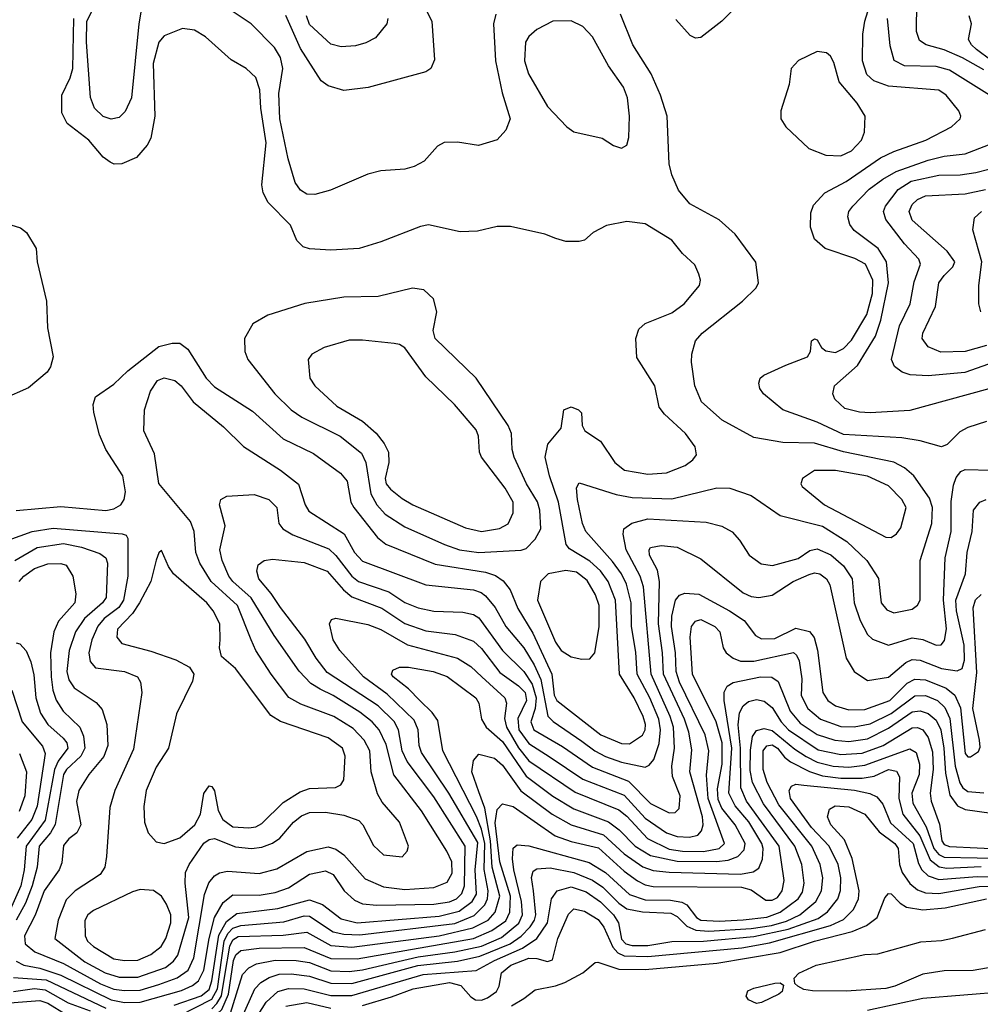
# Model space of a CAD drawing. Extents: x 997028 to 1115134, y 536408 to 618974.
# Tile 369 of 473: x 1060469 to 1064102, y 591476 to 595200. Entities that reach past the tile are written whole.
import ezdxf

# ---------------------------------------------------------------- set-up
doc = ezdxf.new("R2010")
doc.units = 0

msp = doc.modelspace()

# ---------------------------------------------------------------- linework, layer by layer
at = {"layer": '0CON10XD'}
for points in [[(1061941.2, 595365), (1062028.2, 595195), (1062037.7, 595047.7), (1062024.3, 595015.7), (1062005, 595002.5), (1061786.6, 594943.4), (1061695, 594932.5), (1061635, 594949.4), (1061608.8, 594968.8), (1061531.1, 595091.1), (1061475, 595215.5)], [(1063366.6, 593893.4), (1063448, 593925), (1063460, 593945), (1063463.3, 593985), (1063475, 593993.3), (1063485, 593988.8), (1063500.9, 593960.9), (1063517.8, 593947.8), (1063555, 593941.2), (1063585, 593956.8), (1063615, 593988.7), (1063673.4, 594085), (1063695, 594164.2), (1063696.1, 594215), (1063667.5, 594275), (1063627.1, 594297.1), (1063515.2, 594335.2), (1063475, 594370), (1063459.5, 594415), (1063460.6, 594469.4), (1063471.7, 594498.3), (1063514.2, 594545.7), (1063595, 594588.8), (1063725, 594677.7), (1063775, 594701.9), (1063896.7, 594745), (1063992.9, 594795), (1064025.6, 594825), (1064028.9, 594835), (1064020.9, 594855), (1063972.9, 594915), (1063945, 594933.4), (1063755, 594948.3), (1063699, 594969), (1063672.9, 594992.9), (1063656.9, 595045), (1063658, 595145), (1063665.3, 595195), (1063705.3, 595325.3)], [(1060934.7, 595275), (1060920, 595185), (1060891.6, 594905), (1060867.6, 594852.4), (1060845, 594830.4), (1060815, 594824), (1060785, 594833.9), (1060751.5, 594865), (1060736.4, 594906.4), (1060721.6, 595115), (1060722.7, 595195), (1060760.6, 595269.4)], [(1063208.8, 595281.2), (1063125, 595194.4), (1063045, 595132.5), (1063025, 595130), (1063005, 595140), (1062950.3, 595200.3)], [(1064115, 595010.5), (1064035, 595056.4), (1063965, 595085.6), (1063897.1, 595105), (1063871.8, 595121.8), (1063860.9, 595155), (1063861.7, 595265)], [(1060365, 593210.5), (1060515.7, 593264.3), (1060595, 593277.6), (1060856.2, 593256.2), (1060870.9, 593250.9), (1060877.9, 593237.9), (1060877.3, 593095), (1060861.9, 593005), (1060843.4, 592976.6), (1060788.5, 592935), (1060763.7, 592906.3), (1060742.2, 592855), (1060730.5, 592805), (1060735, 592772.5), (1060755, 592749.5), (1060865.6, 592735.6), (1060914.4, 592715), (1060925.5, 592695), (1060931.1, 592655), (1060898.7, 592441.3), (1060829.1, 592285), (1060809.9, 592220.1), (1060797.5, 592035), (1060791.3, 591995), (1060773.2, 591966.8), (1060678.2, 591905), (1060645, 591871.5), (1060614.7, 591795), (1060601.8, 591725), (1060715, 591636.5), (1060791.8, 591595), (1060845, 591579.6), (1060915, 591579.6), (1061019.7, 591615), (1061050.9, 591639.1), (1061067.2, 591662.8), (1061108.9, 591805), (1061094.3, 591935), (1061095.9, 591975), (1061109.7, 592005), (1061165, 592085.2), (1061185, 592100), (1061205, 592103.7), (1061285, 592071.5), (1061345, 592066.1), (1061385, 592071), (1061425, 592085.8), (1061453.1, 592105), (1061504.1, 592165), (1061535, 592189.3), (1061565, 592201.7), (1061625, 592202.9), (1061695, 592191.7), (1061751, 592171), (1061766.9, 592155), (1061806.4, 592076.4), (1061845, 592042.2), (1061915, 592034.3), (1061934.4, 592055), (1061939.1, 592075), (1061905.4, 592165), (1061840.3, 592240.3), (1061822.6, 592272.6), (1061798.1, 592355), (1061793.6, 592435), (1061772, 592475), (1061729.6, 592519.6), (1061657.5, 592565), (1061531.9, 592611.9), (1061486.9, 592636.9), (1061419.7, 592725), (1061362.5, 592815), (1061344.8, 592854.8), (1061292.8, 592985), (1061193, 593075), (1061150.4, 593145), (1061135.6, 593185), (1061128.7, 593265), (1061115, 593302.1), (1060995, 593445.7), (1060978.2, 593558.2), (1060938.5, 593645), (1060941.3, 593725), (1060963.4, 593795), (1060989.6, 593835), (1061015, 593845.8), (1061055, 593835.4), (1061080, 593815), (1061124.3, 593754.3), (1061239.9, 593659.9), (1061315, 593585.5), (1061455, 593496.7), (1061522.9, 593442.9), (1061548.1, 593365), (1061562, 593342), (1061696.3, 593256.3), (1061735, 593184.6), (1061765, 593152.4), (1062005, 593062.6), (1062185, 593043.9), (1062213.9, 593033.9), (1062230.7, 593020.7), (1062266.7, 592976.7), (1062306.9, 592905), (1062375, 592824.3), (1062415, 592760.7), (1062439.8, 592705), (1062466.7, 592566.6), (1062486.5, 592546.5), (1062595, 592472.1), (1062644.2, 592435), (1062685, 592413.9), (1062745, 592392.4), (1062835, 592372.9), (1062849.8, 592380.2), (1062867.2, 592402.8), (1062887.1, 592462.9), (1062892.4, 592515), (1062886.2, 592555), (1062852.2, 592635), (1062804, 592725), (1062798.6, 592808.6), (1062782.9, 592905), (1062781.7, 592995), (1062763.9, 593065), (1062745, 593104.2), (1062711.2, 593151.2), (1062609.6, 593265), (1062597, 593295), (1062578.4, 593385), (1062575, 593430), (1062585, 593448.8), (1062725, 593404.3), (1062785, 593392.6), (1062935, 593388.4), (1063105, 593429.3), (1063155, 593428.2), (1063235, 593400.4), (1063345.3, 593325.3), (1063505, 593285.2), (1063597.3, 593227.3), (1063672.9, 593155), (1063716.6, 593086.6), (1063727.3, 592995), (1063748.3, 592968.3), (1063775, 592956.8), (1063845, 592971.1), (1063864.7, 592985.3), (1063875.2, 593004.8), (1063874.2, 593155), (1063919.3, 593295), (1063921, 593355), (1063910.4, 593390.4), (1063850.7, 593475), (1063814.8, 593504.8), (1063775, 593526.6), (1063585, 593566.2), (1063475, 593599), (1063355, 593601.6), (1063245, 593619.5), (1063125.2, 593685.2), (1063047.3, 593755), (1063022.8, 593815), (1063010, 593905), (1063010.8, 593935), (1063024.5, 593985), (1063049.5, 594015), (1063202.9, 594135), (1063254.5, 594185.5), (1063262.9, 594205), (1063253, 594283), (1063175, 594389.2), (1063115, 594442.9), (1063003.4, 594503.4), (1062960.9, 594555), (1062935, 594613.8), (1062925.4, 594655), (1062918.2, 594835), (1062892.4, 594915), (1062857.7, 594995), (1062788, 595105), (1062741.3, 595221.3)], [(1062269.4, 595220.6), (1062260.5, 595185), (1062268.8, 595045), (1062293.1, 594923.1), (1062324.5, 594825), (1062307.8, 594782.2), (1062274.5, 594745.5), (1062204.4, 594724.4), (1062125, 594737.5), (1062074.3, 594735.7), (1062048.8, 594721.2), (1061998, 594665), (1061961.2, 594645), (1061925, 594634.6), (1061835, 594628.2), (1061785, 594616.5), (1061644.1, 594555.9), (1061585, 594539.4), (1061555, 594540.5), (1061530.4, 594555), (1061510.8, 594585), (1061483.9, 594673.9), (1061452.7, 594825), (1061449.2, 594920.8), (1061463.7, 595015), (1061455, 595057.1), (1061432.7, 595095), (1061344.5, 595185), (1061272.8, 595232.8)], [(1061861.2, 595205), (1061857.5, 595185), (1061815, 595131.9), (1061777.7, 595112.3), (1061738.5, 595101.5), (1061685, 595097.7), (1061645, 595108.2), (1061565, 595182.3), (1061553.9, 595215)], [(1064413.5, 594845), (1064088, 595088), (1064068.3, 595105), (1064057.3, 595125), (1064068.9, 595185), (1064060.3, 595215)], [(1062775, 592461.6), (1062825, 592494.6), (1062834.8, 592515), (1062835.9, 592535), (1062827.5, 592565), (1062792.3, 592635), (1062738, 592725), (1062722.4, 593005), (1062694.5, 593075), (1062666.1, 593116.1), (1062625, 593151.9), (1062548.6, 593198.6), (1062535.4, 593215), (1062506.7, 593375), (1062472.3, 593475), (1062456, 593546), (1062466.5, 593595), (1062516.7, 593655), (1062527.5, 593725), (1062555, 593736), (1062582.5, 593725), (1062593.6, 593713.6), (1062596.2, 593665), (1062606.2, 593645), (1062665.8, 593605.8), (1062719.6, 593525), (1062756, 593496), (1062845, 593481.6), (1062915, 593486.7), (1062985.8, 593514.2), (1063014.3, 593535), (1063028.1, 593555), (1063023.1, 593585), (1062986.9, 593635), (1062908.1, 593708.1), (1062887.5, 593735), (1062870.8, 593815), (1062802.8, 593922.8), (1062798.9, 593995), (1062810.9, 594029.1), (1062835, 594051.4), (1062935, 594091.2), (1062982.2, 594125), (1063039.5, 594195), (1063043.3, 594215), (1063038, 594238), (1063022.4, 594272.4), (1062975.4, 594315.4), (1062935.9, 594365.9), (1062835, 594427.5), (1062765, 594436.9), (1062688.8, 594421.2), (1062637.5, 594395), (1062605, 594366.7), (1062585, 594361.2), (1062535, 594361.2), (1062497, 594373), (1062455, 594388.8), (1062325, 594417.5), (1062275, 594417.5), (1062200.8, 594400.8), (1062135, 594397.5), (1062015, 594423.8), (1061985, 594417.9), (1061835, 594360), (1061752.5, 594335), (1061645, 594328.5), (1061565, 594333.9), (1061541.4, 594341.4), (1061517.5, 594365), (1061492.5, 594422.5), (1061408.8, 594508.8), (1061390, 594545), (1061384.6, 594575), (1061401.5, 594735), (1061381, 594865), (1061377, 594935), (1061361.5, 594981.5), (1061325.7, 595015), (1061268.9, 595048.9), (1061171.1, 595135), (1061129.9, 595159.9), (1061085, 595166.8), (1061015, 595139.6), (1060994.8, 595115), (1060973.9, 595035), (1060980, 594835), (1060965, 594752), (1060951.1, 594725), (1060911.1, 594678.9), (1060855, 594654.4), (1060825.7, 594654.3), (1060810.9, 594660.9), (1060785, 594680.6), (1060730.9, 594745), (1060648.1, 594808.1), (1060627.6, 594847.6), (1060628.4, 594915), (1060660.1, 594979.9), (1060670, 595015), (1060673.7, 595205)], [(1062745, 594714), (1062765, 594726.2), (1062773.3, 594755), (1062775.4, 594835), (1062768.2, 594905), (1062752.3, 594945), (1062695.8, 595025.8), (1062635.6, 595135.6), (1062598.9, 595175), (1062555, 595195.3), (1062485, 595194.1), (1062425, 595163.1), (1062395, 595136.4), (1062382.2, 595115), (1062378.2, 595045), (1062392.8, 594995), (1062465, 594872.2), (1062538.6, 594795), (1062565, 594775.7), (1062672.3, 594752.3), (1062714.3, 594724.3), (1062745, 594714)], [(1064137.5, 594915), (1063985, 595009.6), (1063935, 595023.7), (1063815.7, 595025.7), (1063775.9, 595045.9), (1063761.7, 595101.7), (1063751.5, 595205)], [(1063575, 594684.7), (1063615, 594703.6), (1063652.4, 594745), (1063663.5, 594775), (1063666.1, 594835), (1063636.4, 594885), (1063567.8, 594965), (1063548.3, 595038.3), (1063535, 595062.5), (1063520, 595075), (1063485, 595080), (1063414.3, 595045.7), (1063386.7, 595015), (1063378.8, 594955), (1063348, 594855), (1063348, 594825), (1063366, 594795), (1063453, 594713), (1063517.6, 594687.6), (1063575, 594684.7)], [(1064198.5, 593821.5), (1063835, 593722.4), (1063685, 593712.7), (1063645.3, 593715.3), (1063590.1, 593730.1), (1063551.5, 593765), (1063544.5, 593785.5), (1063551.1, 593815), (1063637.6, 593892.4), (1063706.2, 594003.8), (1063726.5, 594063.5), (1063754.8, 594205), (1063747, 594285), (1063715.4, 594335.4), (1063625, 594402.5), (1063608.8, 594425), (1063600.8, 594455), (1063604.6, 594475), (1063620, 594495), (1063681.2, 594558.8), (1063733, 594597), (1063784.4, 594625.6), (1063905, 594668.6), (1063965, 594684.1), (1064045, 594692.2), (1064132.7, 594727.3)], [(1064155, 593904.3), (1064044.2, 593865.8), (1063905, 593853), (1063837.4, 593857.4), (1063806.5, 593866.5), (1063778, 593888), (1063766.2, 593915), (1063797.1, 594042.9), (1063836.7, 594125), (1063851.4, 594208.6), (1063876.5, 594275), (1063869.7, 594295), (1063815, 594352), (1063745.3, 594445), (1063736.5, 594475), (1063744.1, 594495), (1063791.8, 594558.2), (1063841.1, 594588.9), (1063945, 594612.5), (1064026.4, 594613.6), (1064085, 594621.6), (1064135, 594635.2)], [(1064125, 593968.4), (1064045, 593945.2), (1063952.6, 593942.6), (1063905, 593963.1), (1063882.2, 593995), (1063884.2, 594015), (1063932.4, 594115), (1063945, 594204.4), (1063965, 594233.1), (1063998.8, 594265), (1064006.2, 594285), (1063977.1, 594325), (1063845, 594442.1), (1063832.7, 594475), (1063845, 594501.5), (1063865, 594520), (1063895, 594533.5), (1064045, 594541.6), (1064122, 594558)], [(1064104.5, 594095), (1064096.9, 594125), (1064096.8, 594195), (1064108.4, 594285), (1064074, 594405), (1064079.8, 594450.2), (1064106.7, 594475)], [(1060435, 594424.5), (1060472.4, 594412.4), (1060495, 594395.7), (1060530.8, 594335), (1060534.4, 594285), (1060570, 594135), (1060574.3, 594035), (1060596, 593925), (1060585, 593887.5), (1060572.7, 593867.3), (1060502.2, 593807.8), (1060405, 593765.3)], [(1062205, 593184.8), (1062365, 593193.8), (1062385, 593200.4), (1062418.4, 593235), (1062440.3, 593275), (1062436.7, 593345), (1062427, 593377), (1062385.2, 593445.2), (1062339.2, 593545), (1062331.8, 593575), (1062329.4, 593635), (1062316.6, 593665), (1062195, 593844.5), (1062039.6, 593995), (1062032.9, 594025), (1062047.1, 594095), (1062034.3, 594145), (1061997.9, 594177.9), (1061955, 594184.4), (1061825, 594153.1), (1061695, 594150.4), (1061547.1, 594127.1), (1061407, 594083), (1061350.3, 594049.7), (1061318.8, 593995), (1061320, 593945), (1061332, 593915), (1061433.2, 593785), (1061495, 593724.6), (1061536.3, 593696.3), (1061681.5, 593625), (1061761.3, 593561.3), (1061778.3, 593525), (1061797.5, 593407.5), (1061819.6, 593365), (1061850.5, 593330.5), (1061925, 593282.7), (1062075, 593215.2), (1062132.5, 593195), (1062205, 593184.8)], [(1062215, 593264.8), (1062283.9, 593276.1), (1062316.1, 593293.9), (1062335.8, 593335), (1062334.8, 593375), (1062305, 593428.5), (1062215.4, 593545), (1062208, 593565), (1062204.6, 593625), (1062195, 593648.9), (1062113.6, 593745), (1062005, 593850), (1061925, 593959.1), (1061905, 593971.8), (1061885.4, 593975.4), (1061765, 593988.2), (1061715, 593987.5), (1061619.8, 593960.2), (1061574.2, 593935), (1061559.4, 593915), (1061565.6, 593845), (1061585.6, 593815), (1061668, 593738), (1061765, 593682.4), (1061816.6, 593636.6), (1061847.5, 593597.5), (1061863.3, 593565), (1061864.8, 593525), (1061850.5, 593465), (1061854.7, 593445), (1061871.1, 593425), (1061915, 593388.8), (1061955.6, 593365), (1062155, 593278.9), (1062215, 593264.8)], [(1060455, 593344.2), (1060625, 593359.2), (1060795, 593343.3), (1060825, 593349.7), (1060851.5, 593365), (1060863.5, 593385), (1060869.1, 593415), (1060859.5, 593475), (1060795, 593574), (1060770.4, 593630.4), (1060749.4, 593715), (1060747.1, 593745), (1060755.7, 593774.3), (1060825, 593821.1), (1060877.7, 593872.3), (1060995, 593964.5), (1061045, 593976.4), (1061075, 593976.5), (1061105, 593954.4), (1061174.2, 593845), (1061205, 593812), (1061349.3, 593719.3), (1061465, 593615.3), (1061579.9, 593559.9), (1061682.5, 593485), (1061706.9, 593455), (1061721.8, 593375), (1061732.8, 593355), (1061821.7, 593241.7), (1061853.1, 593216.9), (1062040.5, 593140.5), (1062230.5, 593110.5), (1062267.9, 593097.9), (1062297.8, 593077.8), (1062324, 593044), (1062353.5, 592973.5), (1062409.7, 592879.7), (1062481.2, 592725), (1062490.5, 592645), (1062500, 592625), (1062666.8, 592495), (1062745, 592462.4), (1062775, 592461.6)], [(1064125, 593680.7), (1064055, 593657.5), (1064025, 593641.9), (1063976.8, 593593.2), (1063955, 593584.2), (1063875, 593607.1), (1063805, 593618.9), (1063585, 593631.6), (1063485, 593677.8), (1063355.7, 593725), (1063282.5, 593785), (1063268.6, 593805), (1063264.2, 593825), (1063270, 593845), (1063283.7, 593856.3), (1063366.6, 593893.4)], [(1060450, 593155), (1060535, 593204.2), (1060635, 593219.6), (1060703.1, 593205), (1060771.3, 593181.3), (1060794.5, 593165), (1060801.5, 593145), (1060795.3, 593015), (1060782.4, 592995), (1060714, 592936), (1060680.2, 592885), (1060655.4, 592814.6), (1060647.5, 592735), (1060654, 592704), (1060675, 592673.2), (1060757.4, 592617.4), (1060781.2, 592591.2), (1060798.6, 592535), (1060801.9, 592455), (1060786.4, 592413.6), (1060730.9, 592345), (1060692.2, 592285), (1060683.3, 592243.3), (1060700.6, 592155), (1060685.5, 592124.5), (1060655, 592101.9), (1060635, 592077.1), (1060628.6, 592011.4), (1060617.6, 591985), (1060561.4, 591905), (1060526.7, 591813.3), (1060487.1, 591735), (1060489.1, 591705), (1060525.4, 591675), (1060635, 591630.7), (1060775, 591553.5), (1060825, 591533.5), (1060865, 591528), (1060925, 591530.4), (1060995, 591550.9), (1061065, 591576.3), (1061105.9, 591605), (1061127.9, 591652.1), (1061168, 591892), (1061184.5, 591935.5), (1061205, 591962.1), (1061225, 591973.3), (1061255, 591979.5), (1061375, 591970.9), (1061441.3, 591988.7), (1061555, 592054.8), (1061635, 592071.8), (1061665, 592062.9), (1061695, 592042.1), (1061775, 591950.8), (1061845, 591920.9), (1061925, 591910.8), (1062035, 591918), (1062085, 591938.4), (1062105, 591972.5), (1062103.1, 592015), (1062084.2, 592055), (1061988.1, 592208.2), (1061884, 592344), (1061855, 592459.1), (1061828.5, 592515), (1061801.4, 592545), (1061755, 592581.1), (1061655, 592643.8), (1061605, 592667.7), (1061569.8, 592689.8), (1061526.2, 592736.2), (1061431.7, 592871.7), (1061343.9, 593013.9), (1061274.8, 593075), (1061260, 593095), (1061234.3, 593155), (1061225.3, 593195), (1061245.5, 593285.5), (1061224, 593365), (1061230, 593385), (1061252.3, 593397.7), (1061355, 593404.6), (1061411.4, 593385), (1061441.8, 593355), (1061449.5, 593295), (1061464.3, 593274.3), (1061502.4, 593252.4), (1061638.5, 593198.5), (1061665, 593174.3), (1061725, 593095.2), (1061750.3, 593075), (1061865, 593036), (1061925, 592996.1), (1061975.5, 592975.5), (1062035, 592962.7), (1062145, 592959.3), (1062185, 592950.7), (1062205, 592938.6), (1062294.9, 592814.9), (1062375, 592734.8), (1062407.6, 592687.6), (1062422.5, 592635), (1062418.8, 592595), (1062402.3, 592545), (1062413, 592515), (1062521.9, 592451.9), (1062635, 592373.8), (1062770.9, 592320.9), (1062855, 592235.2), (1062925, 592200), (1062948.1, 592201.9), (1062963.2, 592216.8), (1062966.5, 592265), (1062937.6, 592337.6), (1062935, 592377.5), (1062945.8, 592445), (1062941.2, 592525), (1062928.8, 592565), (1062857.7, 592725), (1062828, 593055), (1062815.5, 593095), (1062763.1, 593195), (1062750.8, 593255), (1062753.3, 593275), (1062783.7, 593296.3), (1062845, 593312.2), (1063065, 593299.6), (1063124.7, 593284.7), (1063163.3, 593263.3), (1063191.9, 593231.9), (1063227.3, 593175), (1063272.7, 593142.7), (1063316.5, 593136.5), (1063412.9, 593162.9), (1063457.8, 593192.2), (1063485, 593199.5), (1063536.3, 593176.3), (1063585, 593134.7), (1063617.5, 593085), (1063625.2, 592995), (1063647.6, 592927.6), (1063675, 592875.5), (1063695, 592857.7), (1063755, 592834.1), (1063845, 592862.3), (1063885, 592856.6), (1063935, 592834.1), (1063954.7, 592835.3), (1063967.3, 592852.7), (1063974.2, 592895.8), (1063962.6, 593005), (1063968.8, 593165), (1063991.3, 593265), (1063992.3, 593377.7), (1064000.5, 593439.5), (1064010.7, 593469.3), (1064028.3, 593491.7), (1064045, 593499.2), (1064145, 593496)], [(1063765, 593241.5), (1063785, 593255.6), (1063801.5, 593278.5), (1063821.8, 593355), (1063805.4, 593385), (1063755, 593437.8), (1063675, 593474.3), (1063555, 593495.2), (1063475.3, 593494.7), (1063429.2, 593465), (1063423.1, 593445), (1063428.1, 593435), (1063512.5, 593365), (1063745, 593243.6), (1063765, 593241.5)], [(1064041.8, 592778.2), (1064041.5, 592835), (1064012.7, 592965), (1064009.4, 593005), (1064046.4, 593105), (1064051.9, 593185), (1064070.9, 593265), (1064076.9, 593345), (1064100, 593375), (1064124.8, 593385.2)], [(1060455, 591639.4), (1060483.8, 591623.8), (1060545, 591613.6), (1060625, 591586.7), (1060815, 591493.7), (1060865, 591483.8), (1060925, 591484.7), (1061081.1, 591528.9), (1061123, 591547), (1061145.3, 591564.7), (1061165.3, 591605), (1061184.8, 591725.2), (1061205.5, 591804.5), (1061238.5, 591861.5), (1061275, 591890.6), (1061375, 591889.3), (1061435, 591899), (1061485, 591917), (1061565, 591968.9), (1061625, 591981.6), (1061655, 591966.9), (1061695.5, 591905.5), (1061735, 591870.3), (1061765, 591856.2), (1061819.3, 591850.7), (1062035, 591854.6), (1062095, 591863.4), (1062121.4, 591875), (1062140.9, 591895), (1062151.7, 591925), (1062153.2, 592075), (1062035, 592260.5), (1061934.2, 592394.2), (1061915.8, 592435), (1061901.2, 592515), (1061885, 592546.2), (1061825, 592605.6), (1061631.6, 592731.6), (1061590.2, 592785), (1061547.8, 592857.8), (1061455, 592977.7), (1061420.2, 593030.2), (1061373.2, 593085), (1061365.5, 593115), (1061371.2, 593138.8), (1061393.3, 593155), (1061425, 593160), (1061545, 593147.5), (1061632.3, 593115), (1061694, 593044), (1061725, 593017.6), (1061838.5, 592975), (1061925, 592916), (1062005, 592888.7), (1062115.5, 592875.5), (1062185, 592849.8), (1062215, 592822.6), (1062285, 592731.1), (1062355, 592680.8), (1062380.6, 592655), (1062386.2, 592625), (1062353.1, 592556.9), (1062356.2, 592515), (1062395, 592462.2), (1062475, 592410.5), (1062598.3, 592328.3), (1062755, 592266.8), (1062835, 592180.3), (1062915, 592124.5), (1062955, 592111.4), (1063001.9, 592108.1), (1063033.7, 592116.3), (1063047.6, 592132.4), (1063054.2, 592155), (1063051.3, 592185), (1063002.9, 592355), (1063011.1, 592438.9), (1063000, 592505), (1062983, 592555), (1062903.5, 592725), (1062900, 592805), (1062885.1, 592915), (1062888.8, 593075), (1062881.3, 593118.7), (1062850.4, 593175), (1062849.5, 593195), (1062855, 593204.2), (1062895, 593211.5), (1062955, 593204.7), (1063045, 593161.2), (1063205, 593032.3), (1063235, 593019.2), (1063265, 593014.6), (1063315, 593024.1), (1063393.8, 593075), (1063455, 593102.2), (1063475, 593108.4), (1063495, 593104.7), (1063520.6, 593085), (1063532.8, 593062.8), (1063595.3, 592785), (1063624.7, 592734.7), (1063675, 592701.2), (1063755, 592714.2), (1063820.8, 592769.2), (1063845, 592780.8), (1063875, 592777.8), (1063955, 592746.2), (1064015, 592737.7), (1064033.1, 592746.9), (1064041.8, 592778.2)], [(1061015, 592084.5), (1061075, 592105.4), (1061130.7, 592155), (1061152.1, 592195), (1061165, 592273.3), (1061185, 592302), (1061195, 592300), (1061205, 592283.3), (1061219.1, 592209.1), (1061236.7, 592175), (1061275, 592148), (1061335, 592143.2), (1061362, 592148), (1061385, 592160.7), (1061465, 592240), (1061529.7, 592280.3), (1061565, 592292.8), (1061663.6, 592296.4), (1061683.3, 592306.7), (1061694.5, 592325.5), (1061699.3, 592415), (1061689.6, 592445), (1061635, 592484.1), (1061455.7, 592545.7), (1061418.7, 592568.7), (1061285, 592746.5), (1061232.1, 592792.1), (1061224.5, 592824.5), (1061227.1, 592855), (1061225.3, 592915), (1061200.7, 592965), (1061176.8, 592995), (1061051.1, 593105), (1061031.7, 593131.7), (1061005, 593192.5), (1060995, 593183.3), (1060985, 593156.7), (1060964.6, 593075), (1060922.4, 592995), (1060895.9, 592954.1), (1060839.3, 592895), (1060836.4, 592865), (1060855, 592841.1), (1060965, 592812), (1061058.8, 592778.8), (1061111.2, 592751.2), (1061127.1, 592725), (1061122, 592698), (1061062.1, 592575), (1061031.5, 592445), (1060985, 592373.1), (1060946.9, 592285), (1060938.2, 592225), (1060941.1, 592165), (1060954.7, 592124.7), (1060985, 592090.6), (1061015, 592084.5)], [(1060466.7, 593075), (1060484.1, 593095), (1060525, 593124.3), (1060575, 593141.9), (1060625, 593144.1), (1060645, 593136.8), (1060669.8, 593095), (1060681.3, 593028.7), (1060676.7, 592995), (1060615.9, 592925), (1060598.3, 592885), (1060585.8, 592805), (1060587.6, 592715), (1060594.2, 592665), (1060606.7, 592626.7), (1060633.3, 592585), (1060696.3, 592525), (1060710.5, 592490.5), (1060715.5, 592445), (1060700.3, 592415), (1060646.2, 592365), (1060634.4, 592345), (1060603, 592157), (1060585.3, 592124.7), (1060541.8, 592075), (1060534.4, 591995), (1060516, 591925), (1060491.3, 591858.7), (1060454.9, 591795)], [(1062595, 592781.5), (1062625, 592782.9), (1062643.9, 592806.1), (1062660, 592905), (1062660.2, 592985), (1062646.7, 593025), (1062615, 593079.2), (1062575, 593110.5), (1062535, 593116.7), (1062467.8, 593105), (1062439.1, 593075), (1062427, 593005), (1062495, 592845.6), (1062517.3, 592815), (1062555, 592790), (1062595, 592781.5)], [(1061053.6, 591473.6), (1061155, 591508.4), (1061185, 591532.6), (1061195.4, 591564.6), (1061221.7, 591738.3), (1061250.9, 591789.1), (1061290.5, 591819.5), (1061445, 591838.3), (1061565, 591871.8), (1061613.7, 591853.7), (1061685, 591799.6), (1061745, 591784.2), (1062055, 591809.5), (1062131.2, 591828.8), (1062180.5, 591865), (1062196.6, 591893.4), (1062192.1, 591985), (1062202.1, 592087.9), (1062092, 592275), (1061988.8, 592428.8), (1061979.6, 592455), (1061976.3, 592515), (1061960.4, 592550.4), (1061859.2, 592649.2), (1061768.6, 592715), (1061680, 592815), (1061654.6, 592855), (1061640, 592915), (1061648.1, 592931.9), (1061665, 592936.7), (1061785, 592913.1), (1061835, 592893.4), (1061935, 592835.6), (1062125, 592785.2), (1062175, 592754.3), (1062216.5, 592715), (1062304.2, 592635), (1062310, 592615), (1062302.7, 592557.3), (1062310.1, 592525), (1062355, 592446.8), (1062395, 592397.2), (1062569.2, 592279.2), (1062735, 592211.4), (1062765, 592187.4), (1062843.9, 592103.9), (1062925, 592063.2), (1062975.1, 592055.1), (1063055, 592054.3), (1063113.9, 592066.1), (1063134.3, 592085), (1063072.7, 592255), (1063066.9, 592343.1), (1063075.2, 592435), (1063061.7, 592495), (1062964.3, 592695), (1062951.7, 592735), (1062948.8, 592805), (1062934.6, 592905), (1062935.8, 592944.2), (1062949.7, 593005), (1062965, 593023.1), (1062985, 593031.3), (1063037.8, 593027.8), (1063153.9, 592963.9), (1063208.4, 592928.4), (1063251.6, 592871.6), (1063275, 592858.9), (1063325, 592859.8), (1063405, 592899.3), (1063456.1, 592886.1), (1063473.2, 592863.2), (1063485.9, 592815.9), (1063505.9, 592655), (1063525, 592625.4), (1063555, 592605.2), (1063605, 592590.6), (1063665, 592591.5), (1063759.5, 592625), (1063825, 592691.2), (1063855, 592706.1), (1063895, 592703.1), (1063972.6, 592672.6), (1064006, 592645), (1064027.8, 592597.8), (1064045, 592424.4), (1064055, 592412.7), (1064065, 592412.5), (1064095, 592432.5), (1064101.1, 592448.9), (1064099.5, 592475), (1064074, 592595), (1064088.8, 592731.2), (1064074.8, 592975.2), (1064083.8, 593006.2), (1064105, 593025.8)], [(1061075, 591433.6), (1061195, 591495.5), (1061216.9, 591535), (1061242.3, 591715), (1061256.1, 591743.9), (1061275, 591763.9), (1061305, 591773.8), (1061468, 591788), (1061545, 591810.7), (1061565, 591810.3), (1061655, 591750), (1061695, 591741.3), (1061755, 591739.6), (1062115, 591781.4), (1062188.2, 591811.8), (1062227.8, 591852.2), (1062238.4, 591875), (1062240.7, 591905), (1062226.1, 591986.1), (1062228.2, 592085), (1062215, 592138.4), (1062196.2, 592186.2), (1062069.8, 592435), (1062050.2, 592550.2), (1062029.5, 592579.5), (1061982.7, 592625), (1061939.2, 592669.2), (1061881.5, 592715), (1061875.5, 592725), (1061880, 592740), (1061905, 592751.2), (1061938.8, 592751.2), (1062032.5, 592735), (1062085, 592716.4), (1062194.6, 592635), (1062205.3, 592615), (1062215.3, 592555), (1062232.8, 592525), (1062295, 592470.2), (1062385, 592338.8), (1062485, 592264.1), (1062565, 592215.5), (1062696.1, 592166.1), (1062736.7, 592136.7), (1062796.5, 592075), (1062855, 592039.6), (1062955, 592017.8), (1063104.1, 592015.9), (1063148.1, 592021.9), (1063184.9, 592035.1), (1063209.1, 592060.9), (1063212.8, 592085), (1063174.5, 592155), (1063125, 592217.6), (1063110.8, 592250.8), (1063108.5, 592291.5), (1063125.8, 592384.2), (1063125.3, 592465), (1063102.7, 592545), (1063013.1, 592725), (1063004.4, 592865), (1063009.2, 592905), (1063024.5, 592925.5), (1063045, 592931.1), (1063098.1, 592905), (1063116.9, 592885), (1063129.6, 592825), (1063141.1, 592805), (1063166.9, 592785), (1063195, 592773.8), (1063245, 592774.2), (1063395, 592806.9), (1063407.1, 592797.1), (1063417.2, 592775), (1063426.9, 592706.9), (1063424.6, 592644.6), (1063449.8, 592595), (1063497.3, 592555), (1063575, 592527.5), (1063625, 592525.7), (1063685, 592536.5), (1063765, 592576.3), (1063855, 592643.6), (1063895, 592643.9), (1063940.3, 592625), (1063968.3, 592598.3), (1063986.9, 592556.9), (1064007.2, 592377.2), (1064025, 592313.4), (1064035.6, 592295.6), (1064055, 592281.7), (1064115, 592276.1)], [(1060455, 592843.6), (1060469.7, 592839.7), (1060493.7, 592813.7), (1060511.2, 592771.2), (1060522.4, 592722.4), (1060529.8, 592635), (1060547.5, 592577.5), (1060575.8, 592535), (1060633.1, 592483.1), (1060646.7, 592465), (1060651.2, 592445), (1060614.4, 592395.6), (1060600.2, 592365), (1060565, 592173.2), (1060492.8, 592075), (1060486, 591985), (1060473.3, 591925), (1060428, 591822)], [(1061195, 591459.2), (1061215, 591478.9), (1061232, 591508), (1061244.4, 591585.6), (1061263.2, 591696.8), (1061275, 591719.7), (1061295, 591732.9), (1061465, 591737.3), (1061555, 591749), (1061645, 591698.4), (1061725, 591692.6), (1062055, 591735.1), (1062182.8, 591765), (1062241.1, 591795), (1062267.8, 591825), (1062284.9, 591885), (1062256.2, 591995), (1062249.1, 592095), (1062227.6, 592217.6), (1062205, 592280.4), (1062178.4, 592355), (1062185, 592398.6), (1062205, 592421.8), (1062265, 592407.8), (1062295, 592381.1), (1062364.3, 592284.3), (1062483.1, 592195), (1062555, 592154.5), (1062677.4, 592117.4), (1062754.9, 592044.9), (1062826.3, 591996.3), (1062865, 591982.9), (1062925.8, 591975.8), (1063195, 591969), (1063242.6, 591977.4), (1063265, 591991.8), (1063278, 592025), (1063281.2, 592065), (1063276.4, 592085), (1063226.3, 592166.3), (1063175, 592226.7), (1063151.5, 592275), (1063161.8, 592445), (1063133, 592625), (1063133, 592657), (1063145, 592680), (1063167.1, 592692.9), (1063271.2, 592715), (1063313.2, 592713.2), (1063337.2, 592697.2), (1063382.8, 592585), (1063420.2, 592540.2), (1063485, 592496.6), (1063551.9, 592475), (1063605, 592470.4), (1063675, 592480.3), (1063755, 592520.1), (1063845, 592582.2), (1063875, 592586.3), (1063905, 592576.5), (1063935, 592550.5), (1063952.8, 592515), (1063964.7, 592445), (1063970.6, 592350.6), (1063986.8, 592266.8), (1064016.5, 592226.5), (1064045, 592213.1), (1064145, 592199.2)], [(1060438.5, 592665), (1060478.4, 592545), (1060555, 592453.2), (1060564.8, 592425), (1060534.7, 592225.3), (1060514.9, 592175), (1060459.7, 592105)], [(1061745, 591647.9), (1062185, 591725.7), (1062255, 591754.9), (1062307.5, 591792.5), (1062322.3, 591825), (1062325.1, 591885), (1062284.9, 592014.9), (1062266.8, 592163.2), (1062275, 592213.1), (1062295, 592234.7), (1062335, 592224.8), (1062493.8, 592113.8), (1062555, 592091.7), (1062658.5, 592068.5), (1062755, 591980), (1062805, 591943), (1062835, 591928.1), (1062865, 591922.2), (1063199.4, 591919.4), (1063235, 591909.1), (1063290.4, 591870.4), (1063315, 591869.8), (1063335, 591880), (1063353.1, 591905), (1063360, 591945), (1063341.3, 592075), (1063218.3, 592245), (1063196.1, 592295), (1063194.6, 592445), (1063186.2, 592533.8), (1063191.6, 592578.4), (1063204.9, 592605.1), (1063225, 592621.1), (1063255, 592628.6), (1063285, 592623.1), (1063315, 592598.4), (1063349.3, 592545), (1063376.7, 592515), (1063489.4, 592439.4), (1063575, 592420.6), (1063655, 592426.3), (1063735, 592455.7), (1063845, 592522.1), (1063865, 592523.3), (1063884.3, 592514.3), (1063905.2, 592485), (1063921.8, 592431.8), (1063924.4, 592365), (1063912.8, 592275), (1063916.5, 592245), (1063947.7, 592157.7), (1063956.4, 592095), (1063965, 592081), (1063985, 592073.8), (1064195, 592063.4)], [(1061266.6, 591443.4), (1061310.9, 591589.1), (1061335, 591614.8), (1061365, 591629.8), (1061435, 591643.1), (1061515, 591642.6), (1061565, 591634.1), (1061645, 591603.2), (1061715, 591600.1), (1061765, 591606.4), (1061976.2, 591656.2), (1062114.6, 591675.4), (1062215, 591696.6), (1062291, 591729), (1062356.7, 591783.3), (1062370.5, 591815), (1062367.4, 591865), (1062337.9, 591985), (1062333.1, 592026.9), (1062335, 592066.7), (1062350, 592080), (1062395, 592075.8), (1062623, 592013), (1062685, 591974.5), (1062775, 591891.7), (1062835, 591871.7), (1062930.5, 591870.5), (1062973, 591863), (1062992.4, 591852.4), (1063028.3, 591805), (1063045, 591795.2), (1063115, 591790.9), (1063205, 591796.1), (1063295, 591806.4), (1063345, 591825.1), (1063413.3, 591875), (1063429, 591901), (1063435.9, 591935), (1063427.6, 592005), (1063401.1, 592075), (1063281.8, 592235), (1063240.3, 592315), (1063231.2, 592361.2), (1063233, 592437), (1063241.1, 592488.9), (1063255, 592511.6), (1063285, 592519.4), (1063315, 592512.1), (1063400.8, 592440.8), (1063443.2, 592413.2), (1063485, 592392.7), (1063545, 592377.5), (1063605, 592373.1), (1063665, 592381.1), (1063835, 592442.3), (1063859.3, 592429.3), (1063872.4, 592385), (1063870.4, 592345), (1063843.5, 592275), (1063847.4, 592237.4), (1063897, 592147), (1063925.9, 592065.9), (1063945, 592043.3), (1063965, 592032.9), (1064215, 592027.3)], [(1061308.9, 591425), (1061358, 591535), (1061381.2, 591558.8), (1061412, 591578), (1061449.7, 591590.3), (1061495, 591592.2), (1061565, 591582.4), (1061645, 591556.5), (1061725, 591554.9), (1061975, 591622.5), (1062125, 591639.3), (1062208.9, 591658.9), (1062324.4, 591705), (1062365.8, 591734.2), (1062400.1, 591769.9), (1062416.4, 591795), (1062420.9, 591815), (1062411.8, 591905), (1062404.3, 591955.7), (1062410.4, 591979.6), (1062425, 591988.4), (1062475, 591992.4), (1062565, 591974.9), (1062635, 591946.2), (1062675, 591919.5), (1062735, 591858.6), (1062765, 591837.7), (1062825, 591826.3), (1062931.5, 591821.5), (1062955, 591808.7), (1062991.5, 591771.5), (1063026.3, 591756.3), (1063075, 591753.3), (1063235, 591763.2), (1063311.8, 591775), (1063368.6, 591791.4), (1063419.6, 591815), (1063480, 591865), (1063502.1, 591905), (1063506.2, 591955), (1063496.9, 592005), (1063465.2, 592075), (1063340.4, 592230.4), (1063296.5, 592315), (1063280.3, 592365), (1063281.2, 592435), (1063295, 592453.9), (1063315, 592457.6), (1063335, 592445.5), (1063361.5, 592411.5), (1063384, 592394), (1063456.2, 592356.2), (1063505, 592340.2), (1063575, 592331.4), (1063655, 592331), (1063700.4, 592339.6), (1063755, 592364.5), (1063785, 592358.4), (1063796.6, 592336.6), (1063794.1, 592255), (1063809.1, 592195), (1063873.1, 592113.1), (1063912.9, 592022.9), (1063946.1, 591996.1), (1063975, 591991.1), (1064105, 591997.7)], [(1060468.6, 592425), (1060494.4, 592355), (1060488.4, 592265), (1060467.2, 592205)], [(1061319.2, 591355), (1061401, 591485), (1061445.6, 591524.4), (1061485, 591536), (1061545, 591535.4), (1061645, 591510.1), (1061725, 591510), (1061995, 591589), (1062195, 591603.8), (1062265, 591642.4), (1062370.8, 591689.2), (1062424.7, 591725.3), (1062465.4, 591785), (1062480.6, 591875), (1062501.2, 591905), (1062555, 591921.2), (1062611.9, 591901.9), (1062665, 591864.2), (1062714.2, 591815), (1062733.2, 591785), (1062745, 591723.2), (1062761.7, 591705), (1062785, 591699.1), (1062845, 591699.1), (1062935, 591713.3), (1063055, 591715.1), (1063245, 591733), (1063375, 591761), (1063489, 591801), (1063524, 591826), (1063563.3, 591875), (1063573.6, 591906.4), (1063574.8, 591955.2), (1063564.2, 592005), (1063530.3, 592075), (1063463.7, 592145), (1063383.9, 592255), (1063379.8, 592285), (1063388.3, 592301.7), (1063405, 592309.5), (1063434.4, 592305.6), (1063625.7, 592285.7), (1063684, 592274), (1063711.2, 592261.2), (1063733.5, 592233.5), (1063762.7, 592162.7), (1063848.8, 592085), (1063868.3, 592008.3), (1063880.4, 591985), (1063905, 591962.8), (1063945, 591948), (1064089.7, 591960.3), (1064225, 591956.9)], [(1061765, 591472.3), (1061875.6, 591505), (1061956.7, 591535), (1062095, 591558.4), (1062137.4, 591547.4), (1062175.1, 591505.1), (1062193.3, 591493.3), (1062215, 591492.5), (1062238.8, 591501.2), (1062272.1, 591525), (1062281.7, 591545), (1062290.5, 591595), (1062326.7, 591625), (1062395, 591651), (1062425, 591650.2), (1062465, 591637.9), (1062484.3, 591645), (1062504.8, 591725), (1062545, 591816.9), (1062565, 591837.1), (1062605, 591828), (1062656.5, 591796.5), (1062678.7, 591768.7), (1062712.1, 591692.1), (1062731.5, 591671.5), (1062755, 591660.3), (1062845, 591657), (1063199.9, 591690.1), (1063305, 591708.7), (1063535, 591773.8), (1063585, 591797), (1063623, 591835), (1063641.5, 591875), (1063644.1, 591905), (1063617.3, 592027.3), (1063588, 592098), (1063537.1, 592155), (1063523.9, 592185), (1063531.9, 592215), (1063553.2, 592226.8), (1063605, 592223.7), (1063665, 592195.8), (1063719.2, 592129.2), (1063778.3, 592085), (1063791.3, 592065), (1063796.9, 592005), (1063807, 591975), (1063835, 591933.6), (1063865, 591908.7), (1063895, 591898.4), (1063945, 591896), (1064098.3, 591921.7), (1064295, 591928.5)], [(1060865, 591641.6), (1060915, 591643.3), (1060965.4, 591665), (1061004.2, 591695), (1061021.7, 591725), (1061040.6, 591785), (1061040.6, 591815), (1061023.8, 591855), (1061005, 591885.5), (1060975, 591906.5), (1060925, 591910.4), (1060895, 591902.1), (1060748.5, 591831.5), (1060726.9, 591815), (1060715, 591793.8), (1060715.9, 591735), (1060725.3, 591715), (1060747.3, 591695), (1060825, 591648.7), (1060865, 591641.6)], [(1062328.9, 591471.1), (1062375, 591498.5), (1062418.8, 591531.2), (1062495, 591546), (1062530.6, 591559.4), (1062598.6, 591595), (1062645, 591634.2), (1062655, 591635.7), (1062735, 591609), (1062835, 591607.5), (1063105, 591632.1), (1063345, 591672), (1063475.5, 591715), (1063617.8, 591752.2), (1063671.8, 591775), (1063712, 591805), (1063741.4, 591878.6), (1063755, 591895.5), (1063765, 591894.5), (1063799.3, 591859.3), (1063823.5, 591843.5), (1063885, 591833.5)], [(1063885, 591833.5), (1063969.1, 591840.9), (1064125, 591875.8)], [(1064155, 591618.5), (1064075, 591604.6), (1063965, 591602.5), (1063885, 591590), (1063778.8, 591545), (1063745, 591536.7), (1063595, 591526.4), (1063467, 591527), (1063435, 591532), (1063412.5, 591545), (1063400, 591555), (1063397.5, 591575), (1063415.9, 591594.1), (1063481.2, 591625), (1063665, 591664.4), (1063715, 591666.9), (1063877, 591713), (1063955, 591717.1), (1063997, 591727), (1064121.3, 591758.7)], [(1060435, 591426.9), (1060475, 591439.7), (1060524, 591444), (1060558.7, 591435), (1060630.8, 591390.8), (1060835, 591315.7), (1060915, 591313.4), (1061075, 591343.8), (1061110.2, 591355), (1061144.8, 591375.2), (1061233.3, 591456.7), (1061258.3, 591515), (1061277.7, 591642.3), (1061286.1, 591663.9), (1061305, 591679.5), (1061375, 591688.1), (1061545, 591691.6), (1061645, 591650.1), (1061745, 591647.9)], [(1060445, 591578.3), (1060568.6, 591568.6), (1060795, 591461.5)], [(1060445, 591525.4), (1060525, 591535.9), (1060565, 591531.2), (1060652.5, 591482.5), (1060735, 591451.9)], [(1063255, 591480), (1063225, 591493.3), (1063217, 591507), (1063222.7, 591527.3), (1063245, 591538), (1063325, 591556.2), (1063345, 591557.5), (1063358.3, 591548.3), (1063352.5, 591525), (1063340, 591515), (1063275, 591483.8), (1063255, 591480)], [(1064195, 591523.8), (1063885, 591498.7), (1063675, 591453.4)], [(1060365, 591476.6), (1060545, 591491.2), (1060575, 591480.2), (1060645, 591437.4)], [(1061475, 591469), (1061555, 591483.1), (1061645, 591462.1)]]:
    msp.add_lwpolyline(points, dxfattribs=at)

doc.saveas('drawing.dxf')
